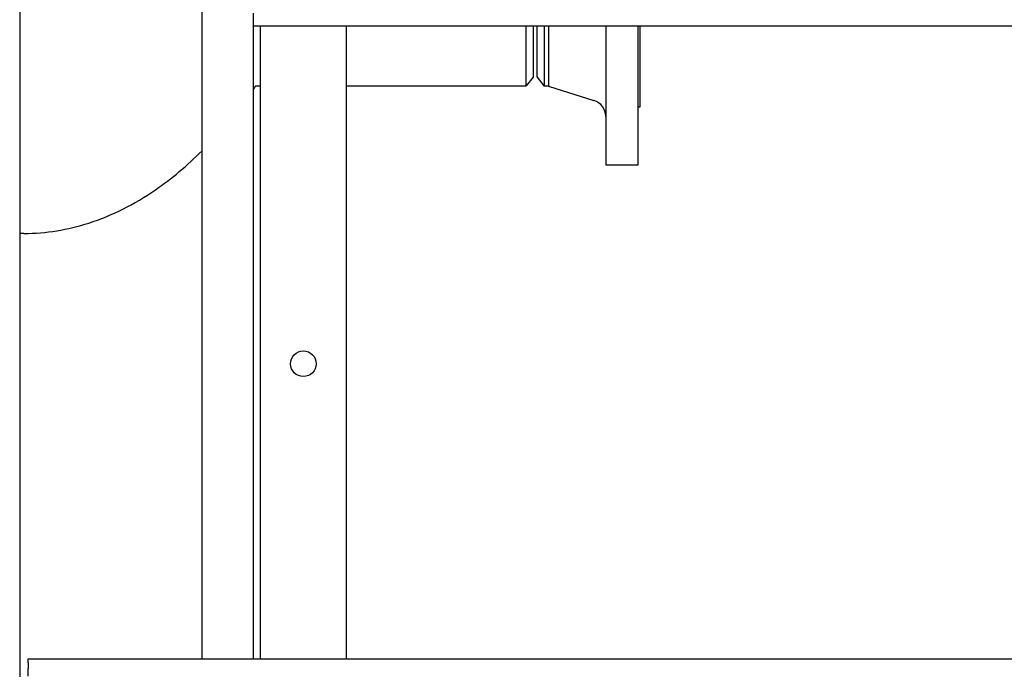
# Model space of a CAD drawing. Header units: inches. Extents: x 36 to 1719, y -84 to 1122.
# Tile 371 of 550: x 1026 to 1055, y 354 to 373. Entities that reach past the tile are written whole.
import ezdxf

# ---------------------------------------------------------------- set-up
doc = ezdxf.new("R2010")
doc.units = ezdxf.units.IN
doc.header["$LTSCALE"] = 48
doc.header["$MEASUREMENT"] = 0
doc.layers.add('Visible (ANSI)', color=7, linetype='Continuous', lineweight=30)

msp = doc.modelspace()

# ---------------------------------------------------------------- linework, layer by layer
at = {"layer": 'Visible (ANSI)'}
for p, q in [((1025.91768, 416.10943), (1025.91768, 253.24343)), ((1031.24768, 354.73443), (1031.24768, 390.48443)), ((1032.74768, 373.23443), (1032.74768, 373.60943)), ((1032.74768, 354.73443), (1032.74768, 373.23443)), ((1069.24768, 373.23443), (1032.74768, 373.23443)), ((1032.95768, 354.73443), (1032.95768, 373.23443)), ((1035.45768, 373.23443), (1035.45768, 354.73443)), ((1040.72125, 371.48443), (1040.72125, 373.23443)), ((1040.91768, 373.23443), (1040.91768, 371.74043)), ((1041.04268, 371.73793), (1041.04268, 373.23443)), ((1041.23912, 373.23443), (1041.23912, 371.48193)), ((1041.36935, 373.23443), (1041.36935, 371.48193)), ((1043.04268, 373.23443), (1043.04268, 369.17193)), ((1043.98268, 373.23443), (1043.98268, 369.17193)), ((1044.04268, 373.23443), (1044.04268, 370.86193)), ((1040.91768, 371.74043), (1040.72125, 371.48443)), ((1032.81643, 371.48443), (1032.95768, 371.48443)), ((1035.45768, 371.48443), (1040.72125, 371.48443)), ((1041.04268, 371.73793), (1041.23912, 371.48193)), ((1041.36935, 371.48193), (1041.23912, 371.48193)), ((1041.36935, 371.48193), (1042.69366, 371.06248)), ((1044.04268, 370.86193), (1043.98268, 370.86193)), ((1043.98268, 369.17193), (1043.04268, 369.17193)), ((1026.04268, 367.17193), (1025.91768, 367.17193)), ((1026.16768, 354.73443), (1071.16768, 354.73443)), ((1026.16768, 354.61341), (1026.16768, 354.73443)), ((1026.16768, 354.61341), (1026.16768, 354.44426)), ((1026.16768, 354.22832), (1026.16768, 354.44426))]:
    msp.add_line(p, q, dxfattribs=at)
msp.add_circle((1034.20768, 363.35943), 0.375, dxfattribs=at)
msp.add_circle((1034.20768, 363.35943), 0.375, dxfattribs=at)
msp.add_arc((1042.54268, 370.58581), 0.5, 0, 72.425284, dxfattribs=at)
msp.add_open_spline([(1032.74768, 371.3857), (1032.77067, 371.41845), (1032.79359, 371.45136), (1032.81643, 371.48443)], degree=3, dxfattribs=at)
msp.add_open_spline([(1026.04268, 367.17193), (1026.68165, 367.17193), (1027.32024, 367.27481), (1028.61382, 367.69163), (1029.26606, 368.02068), (1030.35899, 368.77398), (1030.81249, 369.15469), (1031.24768, 369.58761)], degree=3, knots=[0, 0, 0, 0, 0.159742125, 0.159742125, 0.331877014, 0.331877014, 0.461553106, 0.461553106, 0.461553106, 0.461553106], dxfattribs=at)

doc.saveas('drawing.dxf')
